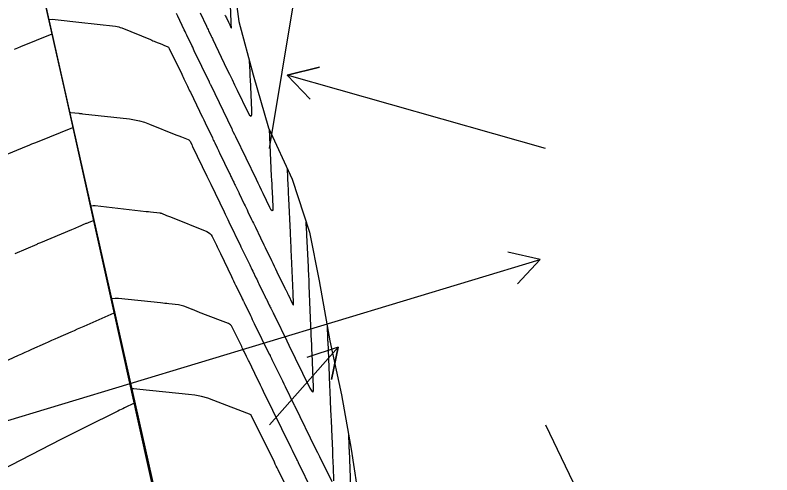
# Model space of a CAD drawing. Extents: x 954385 to 988206, y 1868364 to 1924553.
# Drawn here: x 957911.1 to 958048.1, y 1919309.9 to 1919393.1 of the extents above; entities that cross this region are included whole.
import ezdxf

# ---------------------------------------------------------------- set-up
doc = ezdxf.new("R2010")
doc.units = 0
for name, color, linetype in [('Default', 7, 'Continuous'), ('Ex_Major Contours', 7, 'Continuous'), ('Ex_Minor Contours', 7, 'Continuous'), ('Perimeter', 7, 'Continuous'), ('Slopes', 7, 'Continuous')]:
    doc.layers.add(name, color=color, linetype=linetype)

msp = doc.modelspace()

# ---------------------------------------------------------------- linework, layer by layer
for points in [[(957917.71, 1919389.67), (957912.05, 1919387.34), (957911.49, 1919387.11), (957910.94, 1919386.87)], [(957900.41, 1919364.12), (957913.17, 1919369.39), (957913.66, 1919369.58), (957914.14, 1919369.78), (957914.63, 1919369.98), (957915.11, 1919370.18), (957921.51, 1919372.74)], [(957911.09, 1919349.96), (957915.05, 1919351.67), (957915.22, 1919351.74), (957915.4, 1919351.82), (957915.58, 1919351.89), (957915.75, 1919351.97), (957921.35, 1919354.32), (957921.64, 1919354.44), (957921.93, 1919354.56), (957922.21, 1919354.68), (957922.5, 1919354.8), (957923.97, 1919355.42), (957924.1, 1919355.47), (957924.23, 1919355.53), (957924.36, 1919355.58), (957924.49, 1919355.63), (957925.26, 1919355.95)], [(957902.35, 1919327.22), (957911.72, 1919331.54), (957912.32, 1919331.81), (957912.92, 1919332.09), (957913.52, 1919332.36), (957914.12, 1919332.63), (957916.57, 1919333.73), (957917.15, 1919333.99), (957917.73, 1919334.25), (957918.31, 1919334.51), (957918.9, 1919334.76), (957921.23, 1919335.78), (957921.82, 1919336.03), (957922.4, 1919336.29), (957922.98, 1919336.54), (957923.57, 1919336.8), (957929, 1919339.2)], [(957932.61, 1919322.85), (957930.86, 1919322), (957930.57, 1919321.85), (957930.28, 1919321.71), (957929.99, 1919321.57), (957929.7, 1919321.43), (957923.72, 1919318.46), (957922.62, 1919317.92), (957921.53, 1919317.37), (957920.44, 1919316.82), (957919.36, 1919316.26), (957908.52, 1919310.68)]]:
    msp.add_lwpolyline(points)
at = {"layer": 'Default'}
msp.add_line((958200.6, 1918129.72), (957843.86, 1919719.4), dxfattribs=at)
at = {"layer": 'Ex_Major Contours'}
for points in [[(957949.08, 1919393.11), (957949.16, 1919392.94), (957949.24, 1919392.77), (957949.33, 1919392.59), (957949.71, 1919391.79), (957949.76, 1919391.67), (957949.82, 1919391.56), (957949.87, 1919391.45), (957949.93, 1919391.33), (957950.15, 1919390.87), (957950.2, 1919390.79), (957950.23, 1919390.77), (957950.24, 1919390.8), (957950.25, 1919390.9), (957950.22, 1919391.4), (957950.22, 1919391.52), (957950.21, 1919391.65), (957950.2, 1919391.77), (957950.2, 1919391.9), (957950.05, 1919394.89)], [(957924.69, 1919358.52), (957924.84, 1919358.57), (957925.2, 1919358.62), (957925.57, 1919358.61), (957934.83, 1919357.58), (957935.22, 1919357.54), (957935.61, 1919357.49), (957937.26, 1919357.31), (957937.34, 1919357.3), (957937.42, 1919357.28), (957937.5, 1919357.26), (957937.57, 1919357.23), (957938.51, 1919356.85), (957938.87, 1919356.71), (957939.24, 1919356.56), (957945.79, 1919353.93), (957946.09, 1919353.78), (957946.35, 1919353.58), (957946.56, 1919353.33), (957946.74, 1919353.05), (957947.52, 1919351.43), (957947.64, 1919351.18), (957947.76, 1919350.93), (957948, 1919350.43), (957948.06, 1919350.31), (957948.12, 1919350.18), (957948.18, 1919350.06), (957948.24, 1919349.93), (957950.25, 1919345.79), (957950.44, 1919345.39), (957950.63, 1919345), (957950.82, 1919344.61), (957951.01, 1919344.22), (957952.1, 1919341.97), (957952.15, 1919341.87), (957952.21, 1919341.76), (957952.31, 1919341.54), (957952.34, 1919341.49), (957952.36, 1919341.43), (957952.39, 1919341.38), (957952.42, 1919341.33), (957952.55, 1919341.07), (957952.58, 1919341), (957952.61, 1919340.94), (957952.64, 1919340.88), (957952.67, 1919340.82), (957953.68, 1919338.75), (957953.85, 1919338.39), (957954.03, 1919338.03), (957954.21, 1919337.66), (957954.39, 1919337.3), (957957.09, 1919331.76), (957957.15, 1919331.65), (957957.24, 1919331.47), (957957.27, 1919331.41), (957957.48, 1919330.97), (957957.59, 1919330.76), (957958.99, 1919327.88), (957959.24, 1919327.38), (957959.48, 1919326.88), (957959.73, 1919326.38), (957959.97, 1919325.87), (957961.63, 1919322.49), (957961.66, 1919322.44), (957965.49, 1919314.6), (957965.82, 1919313.92), (957966.16, 1919313.24), (957966.49, 1919312.56), (957966.83, 1919311.87), (957968.4, 1919308.69)], [(957968.81, 1919308.8), (957968.71, 1919311.35), (957968.7, 1919311.59), (957968.69, 1919311.84), (957968.68, 1919312.08), (957968.67, 1919312.32), (957968.63, 1919313.3), (957968.62, 1919313.54), (957968.61, 1919313.79), (957968.6, 1919314.03), (957968.59, 1919314.28), (957968.42, 1919318.11), (957968.4, 1919318.69), (957968.37, 1919319.27), (957968.35, 1919319.86), (957968.32, 1919320.44), (957968.2, 1919323.15), (957968.18, 1919323.55), (957968.17, 1919323.94), (957968.15, 1919324.33), (957968.13, 1919324.72), (957968.06, 1919326.29), (957968.05, 1919326.68), (957968.03, 1919327.07), (957968.01, 1919327.46), (957968, 1919327.86), (957967.73, 1919333.96), (957967.72, 1919334.15), (957967.7, 1919334.74), (957967.61, 1919336.65)]]:
    msp.add_lwpolyline(points, dxfattribs=at)
at = {"layer": 'Ex_Minor Contours'}
for points in [[(957957.06, 1919372.44), (957957.47, 1919363.93), (957957.51, 1919363.24), (957957.54, 1919362.55), (957957.58, 1919361.85), (957957.61, 1919361.16), (957957.74, 1919358.39), (957957.73, 1919357.86), (957957.64, 1919357.66), (957957.47, 1919357.79), (957957.21, 1919358.25), (957955.98, 1919360.79), (957955.67, 1919361.43), (957955.37, 1919362.06), (957955.06, 1919362.69), (957954.76, 1919363.32), (957951.02, 1919371.08), (957950.86, 1919371.42), (957950.58, 1919371.99), (957950.53, 1919372.1), (957950.47, 1919372.22), (957950.42, 1919372.33), (957950.36, 1919372.44), (957946.49, 1919380.48), (957946.46, 1919380.56), (957946.42, 1919380.64), (957946.3, 1919380.88), (957946.26, 1919380.96), (957943.53, 1919386.64), (957943.38, 1919386.96), (957943.23, 1919387.27), (957943.08, 1919387.59), (957942.93, 1919387.91), (957942.32, 1919389.17), (957942.17, 1919389.49), (957942.01, 1919389.81), (957941.86, 1919390.13), (957941.71, 1919390.44), (957940.54, 1919392.88), (957940.3, 1919393.39)], [(957944.58, 1919393.49), (957945.72, 1919391.09), (957945.82, 1919390.89), (957945.92, 1919390.68), (957946.01, 1919390.48), (957946.11, 1919390.28), (957946.5, 1919389.47), (957946.6, 1919389.27), (957946.69, 1919389.06), (957946.79, 1919388.86), (957946.89, 1919388.66), (957949.44, 1919383.34), (957949.9, 1919382.39), (957950.36, 1919381.43), (957950.82, 1919380.48), (957951.28, 1919379.53), (957953.13, 1919375.68), (957953.52, 1919374.99), (957953.79, 1919374.79), (957953.93, 1919375.09), (957953.94, 1919375.89), (957953.67, 1919381.51), (957953.65, 1919381.84), (957953.64, 1919382.17), (957953.62, 1919382.5), (957953.61, 1919382.83), (957953.51, 1919384.82)], [(957917.13, 1919392.24), (957917.27, 1919392.28), (957917.78, 1919392.35), (957918.32, 1919392.33), (957920.48, 1919392.08), (957921.02, 1919392.02), (957921.56, 1919391.96), (957922.1, 1919391.9), (957922.64, 1919391.83), (957929.27, 1919391.07), (957929.56, 1919391.02), (957929.85, 1919390.96), (957930.13, 1919390.87), (957930.41, 1919390.77), (957935.58, 1919388.66), (957935.81, 1919388.56), (957936.04, 1919388.47), (957936.27, 1919388.38), (957936.5, 1919388.28), (957937.62, 1919387.83), (957937.87, 1919387.73), (957938.12, 1919387.62), (957938.63, 1919387.42), (957938.75, 1919387.36), (957938.85, 1919387.28), (957938.94, 1919387.18), (957939, 1919387.07), (957941.25, 1919382.39), (957941.38, 1919382.12), (957941.51, 1919381.85), (957941.64, 1919381.58), (957941.77, 1919381.3), (957942.29, 1919380.22), (957942.42, 1919379.95), (957942.55, 1919379.68), (957942.68, 1919379.41), (957942.81, 1919379.14), (957944.47, 1919375.7), (957944.72, 1919375.18), (957944.98, 1919374.65), (957945.23, 1919374.12), (957945.48, 1919373.6), (957946.79, 1919370.89), (957946.9, 1919370.66), (957947.01, 1919370.43), (957947.12, 1919370.21), (957947.23, 1919369.98), (957947.66, 1919369.07), (957947.77, 1919368.85), (957947.88, 1919368.62), (957947.99, 1919368.39), (957948.1, 1919368.17), (957949.9, 1919364.43), (957949.99, 1919364.26), (957950.07, 1919364.08), (957950.15, 1919363.91), (957950.24, 1919363.73), (957950.58, 1919363.03), (957950.66, 1919362.85), (957950.75, 1919362.68), (957950.83, 1919362.5), (957950.91, 1919362.33), (957951.38, 1919361.37), (957951.56, 1919361), (957951.65, 1919360.81), (957952.56, 1919358.9), (957952.73, 1919358.56), (957952.9, 1919358.21), (957953.07, 1919357.86), (957953.24, 1919357.51), (957953.91, 1919356.12), (957954.07, 1919355.77), (957954.24, 1919355.42), (957954.41, 1919355.07), (957954.58, 1919354.72), (957955.5, 1919352.81), (957955.71, 1919352.37), (957955.92, 1919351.94), (957956.13, 1919351.5), (957956.34, 1919351.06), (957957.5, 1919348.68), (957957.75, 1919348.18), (957957.99, 1919347.67), (957958.24, 1919347.16), (957958.48, 1919346.66), (957959.94, 1919343.66), (957959.98, 1919343.57), (957960.03, 1919343.48), (957960.05, 1919343.43), (957960.07, 1919343.38), (957960.32, 1919342.88), (957960.37, 1919342.79), (957960.41, 1919342.69), (957960.46, 1919342.6), (957960.5, 1919342.51), (957961.33, 1919340.82), (957961.42, 1919340.66), (957961.48, 1919340.62), (957961.51, 1919340.69), (957961.51, 1919340.87), (957961.43, 1919342.82), (957961.42, 1919342.91), (957961.42, 1919343.01), (957961.42, 1919343.1), (957961.41, 1919343.19), (957961.39, 1919343.7), (957961.38, 1919343.82), (957961.38, 1919343.94), (957961.37, 1919344.05), (957961.37, 1919344.17), (957961.12, 1919349.48), (957961.11, 1919349.84), (957961.09, 1919350.2), (957961.07, 1919350.56), (957961.06, 1919350.92), (957960.99, 1919352.35), (957960.98, 1919352.71), (957960.96, 1919353.07), (957960.94, 1919353.42), (957960.92, 1919353.78), (957960.63, 1919359.89), (957960.61, 1919360.22), (957960.6, 1919360.55), (957960.58, 1919360.88), (957960.56, 1919361.22), (957960.49, 1919362.69), (957960.47, 1919363.2), (957960.44, 1919363.72), (957960.37, 1919365.25)], [(957920.91, 1919375.41), (957920.92, 1919375.42), (957920.98, 1919375.45), (957921.05, 1919375.47), (957921.11, 1919375.48), (957921.18, 1919375.48), (957922.6, 1919375.32), (957922.77, 1919375.3), (957922.93, 1919375.28), (957923.1, 1919375.26), (957923.27, 1919375.24), (957931.77, 1919374.3), (957932.7, 1919374.16), (957933.62, 1919373.96), (957934.53, 1919373.7), (957935.42, 1919373.38), (957940.21, 1919371.45), (957940.7, 1919371.25), (957941.19, 1919371.06), (957942.43, 1919370.56), (957942.54, 1919370.5), (957942.64, 1919370.43), (957942.71, 1919370.34), (957942.78, 1919370.24), (957943.05, 1919369.67), (957943.16, 1919369.44), (957943.21, 1919369.33), (957945.82, 1919363.93), (957945.99, 1919363.57), (957946.17, 1919363.2), (957946.34, 1919362.84), (957946.52, 1919362.48), (957948.91, 1919357.52), (957949.13, 1919357.06), (957949.35, 1919356.59), (957949.58, 1919356.13), (957949.8, 1919355.66), (957951.9, 1919351.31), (957951.96, 1919351.18), (957952.02, 1919351.06), (957952.08, 1919350.94), (957952.14, 1919350.81), (957952.38, 1919350.31), (957952.44, 1919350.19), (957952.5, 1919350.07), (957952.56, 1919349.94), (957952.62, 1919349.82), (957953.55, 1919347.91), (957953.69, 1919347.62), (957953.83, 1919347.33), (957953.97, 1919347.04), (957954.11, 1919346.75), (957954.68, 1919345.57), (957954.82, 1919345.29), (957954.96, 1919345), (957955.1, 1919344.72), (957955.23, 1919344.44), (957956.01, 1919342.84), (957956.03, 1919342.79), (957956.06, 1919342.74), (957956.08, 1919342.69), (957956.1, 1919342.64), (957956.2, 1919342.45), (957956.22, 1919342.4), (957956.25, 1919342.36), (957956.27, 1919342.31), (957956.29, 1919342.26), (957956.44, 1919341.95), (957956.48, 1919341.89), (957956.51, 1919341.82), (957956.54, 1919341.75), (957956.57, 1919341.68), (957957.1, 1919340.62), (957957.18, 1919340.44), (957957.27, 1919340.26), (957957.36, 1919340.08), (957957.44, 1919339.91), (957957.79, 1919339.2), (957957.88, 1919339.02), (957957.96, 1919338.84), (957958.05, 1919338.67), (957958.14, 1919338.49), (957960.26, 1919334.15), (957960.64, 1919333.36), (957961.02, 1919332.58), (957961.41, 1919331.8), (957961.79, 1919331.02), (957964.45, 1919325.58), (957964.78, 1919325.01), (957965, 1919324.85), (957965.12, 1919325.1), (957965.13, 1919325.76), (957964.93, 1919330.31), (957964.92, 1919330.62), (957964.91, 1919330.93), (957964.89, 1919331.25), (957964.88, 1919331.56), (957964.82, 1919332.81), (957964.81, 1919333.12), (957964.8, 1919333.43), (957964.78, 1919333.74), (957964.77, 1919334.05), (957964.52, 1919339.68), (957964.33, 1919344.15), (957964.32, 1919344.24), (957964.32, 1919344.33), (957964.31, 1919344.5), (957964.31, 1919344.55), (957964.31, 1919344.59), (957964.31, 1919344.64), (957964.3, 1919344.68), (957964.23, 1919346.37), (957964.21, 1919346.67), (957964.2, 1919346.97), (957964.18, 1919347.27), (957964.17, 1919347.56), (957963.91, 1919353.24), (957963.9, 1919353.48), (957963.89, 1919353.72), (957963.87, 1919353.96), (957963.86, 1919354.21), (957963.79, 1919355.65)], [(957964.89, 1919307.02), (957962.39, 1919312.08), (957962.32, 1919312.22), (957962.25, 1919312.36), (957962.18, 1919312.5), (957962.11, 1919312.64), (957961.32, 1919314.27), (957961.25, 1919314.4), (957961.19, 1919314.53), (957961.13, 1919314.66), (957961.06, 1919314.79), (957956.08, 1919324.97), (957955.81, 1919325.54), (957955.53, 1919326.1), (957955.26, 1919326.66), (957954.98, 1919327.22), (957953.44, 1919330.38), (957953.33, 1919330.6), (957953.22, 1919330.83), (957953.11, 1919331.06), (957953, 1919331.29), (957952.55, 1919332.19), (957952.44, 1919332.42), (957952.33, 1919332.65), (957952.22, 1919332.88), (957952.11, 1919333.1), (957950.38, 1919336.64), (957950.25, 1919336.85), (957950.09, 1919337.02), (957949.91, 1919337.17), (957949.69, 1919337.27), (957945.07, 1919339.06), (957944.92, 1919339.12), (957944.77, 1919339.18), (957944.61, 1919339.24), (957944.46, 1919339.3), (957943.22, 1919339.79), (957943.11, 1919339.84), (957943, 1919339.88), (957941.65, 1919340.41), (957941.41, 1919340.5), (957941.16, 1919340.57), (957940.91, 1919340.62), (957940.65, 1919340.66), (957938.92, 1919340.84), (957938.55, 1919340.88), (957938.17, 1919340.92), (957937.8, 1919340.96), (957937.42, 1919341), (957929.83, 1919341.82), (957929.21, 1919341.83), (957928.61, 1919341.75), (957928.44, 1919341.7)], [(957961.23, 1919305.67), (957958.68, 1919310.82), (957958.52, 1919311.15), (957958.35, 1919311.49), (957958.19, 1919311.82), (957958.02, 1919312.16), (957953.83, 1919320.72), (957953.83, 1919320.73), (957953.83, 1919320.73), (957953.82, 1919320.74), (957953.79, 1919320.75), (957947.08, 1919323.35), (957945.96, 1919323.74), (957944.81, 1919324.06), (957943.64, 1919324.3), (957942.46, 1919324.46), (957933.69, 1919325.36), (957932.58, 1919325.48), (957932.42, 1919325.48), (957932.27, 1919325.46), (957932.12, 1919325.41), (957932.05, 1919325.38)], [(957971.41, 1919317.37), (957971.51, 1919315.05), (957971.53, 1919314.6), (957971.54, 1919314.52), (957971.54, 1919314.44), (957971.54, 1919314.37), (957971.55, 1919314.29), (957971.81, 1919307.77)]]:
    msp.add_lwpolyline(points, dxfattribs=at)
at = {"layer": 'Perimeter'}
for points in [[(957910.49, 1919421.74), (957920, 1919379.49), (957928.68, 1919340.64), (957936.81, 1919303.87), (957945.16, 1919266), (957953.4, 1919228.82)], [(957950.26, 1919401.91), (957951.58, 1919391.96), (957954.19, 1919382.29), (957956.96, 1919372.67), (957961.23, 1919363.38), (957964.4, 1919353.84), (957966.1, 1919344.99), (957968.06, 1919334.16), (957970.2, 1919324.39), (957971.9, 1919314.53), (957973.45, 1919304.62), (957974.2, 1919294.54), (957974.99, 1919284.47), (957974.82, 1919274.19), (957987.94, 1919266.88), (957996.88, 1919258.64), (957998.3, 1919248.71), (958002.02, 1919239.29), (958004.43, 1919229.59)]]:
    msp.add_lwpolyline(points, dxfattribs=at)
at = {"layer": 'Slopes'}
for points in [[(957957.13, 1919368.93), (957963.94, 1919410.07), (957966.05, 1919404.45), (957963.94, 1919410.07), (957960.13, 1919405.43)], [(958007.13, 1919368.93), (957960.34, 1919382.2), (957966.16, 1919383.67), (957960.34, 1919382.2), (957964.52, 1919377.9)], [(957907.13, 1919318.93), (958006.13, 1919348.84), (958002.03, 1919344.46), (958006.13, 1919348.84), (958000.29, 1919350.21)], [(957957.13, 1919318.93), (957969.56, 1919333.01), (957968.37, 1919327.13), (957969.56, 1919333.01), (957963.87, 1919331.1)], [(958007.13, 1919318.93), (958027.06, 1919277.33), (958022.11, 1919280.72), (958027.06, 1919277.33), (958027.52, 1919283.31)]]:
    msp.add_lwpolyline(points, dxfattribs=at)

doc.saveas('drawing.dxf')
